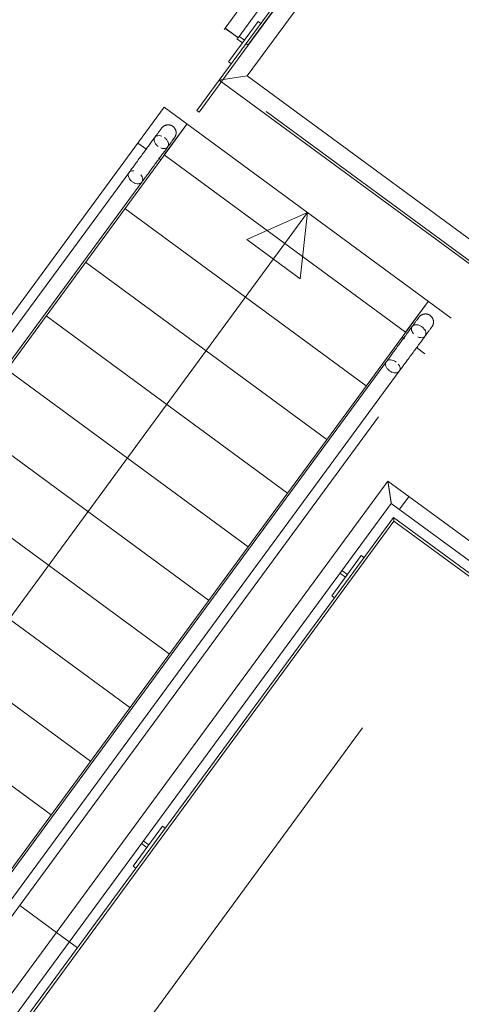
# Model space of a CAD drawing. Header units: metres. Extents: x 135583 to 135939, y 457896 to 458258.
# Tile 399 of 599: x 135799.52 to 135800.85, y 457972.96 to 457975.92. Entities that reach past the tile are written whole.
import ezdxf

# ---------------------------------------------------------------- set-up
doc = ezdxf.new("R2010")
doc.units = ezdxf.units.M
doc.linetypes.add('Hidden', pattern=[4, 2, -2])
doc.layers.add('NIEUWE INSTALLATIE', color=250, linetype='Continuous', lineweight=0)

msp = doc.modelspace()

# ---------------------------------------------------------------- linework, layer by layer
at = {"layer": 'NIEUWE INSTALLATIE', "linetype": 'Hidden'}
for p, q in [((135802.9237, 457977.0166), (135797.4175, 457969.5218)), ((135802.9237, 457977.0166), (135797.4175, 457969.5218)), ((135800.2132, 457975.8488), (135800.7371, 457976.5619)), ((135800.2132, 457975.8488), (135800.7371, 457976.5619)), ((135800.2085, 457975.7529), (135800.7508, 457976.4911)), ((135800.2085, 457975.7529), (135800.7508, 457976.4911)), ((135800.1246, 457975.7401), (135800.2085, 457975.7529)), ((135800.2085, 457975.7529), (135800.1246, 457975.7401)), ((135800.1246, 457975.7401), (135800.2085, 457975.7529)), ((135800.2085, 457975.7529), (135800.1246, 457975.7401)), ((135800.1246, 457975.7401), (135801.0917, 457975.0296)), ((135800.1246, 457975.7401), (135801.0917, 457975.0296)), ((135801.0788, 457975.1135), (135800.2085, 457975.7529)), ((135801.0788, 457975.1135), (135800.2085, 457975.7529)), ((135799.9588, 457975.6583), (135798.5568, 457973.75)), ((135800.8211, 457975.0248), (135799.9588, 457975.6583)), ((135801.0902, 457975.0394), (135800.2653, 457975.6454)), ((135801.0902, 457975.0394), (135800.2653, 457975.6454)), ((135799.4191, 457973.1165), (135800.8211, 457975.0248)), ((135800.6938, 457974.488), (135800.6663, 457974.4506)), ((135800.6938, 457974.488), (135800.6663, 457974.4506)), ((135799.6355, 457973.1784), (135799.6724, 457973.1512)), ((135799.6355, 457973.1784), (135799.6724, 457973.1512)), ((135799.6355, 457973.1784), (135799.6724, 457973.1512)), ((135799.6355, 457973.1784), (135799.6724, 457973.1512))]:
    msp.add_line(p, q, dxfattribs=at)
at = {"layer": 'NIEUWE INSTALLATIE'}
for p, q in [((135800.7212, 457976.6845), (135800.142, 457975.896)), ((135800.1809, 457975.8675), (135800.7316, 457976.617)), ((135800.738, 457976.575), (135800.2051, 457975.8497)), ((135800.2116, 457975.8449), (135800.7397, 457976.5638)), ((135800.1526, 457975.7951), (135800.2414, 457975.916)), ((135800.2414, 457975.916), (135800.2495, 457975.9101)), ((135800.1615, 457975.8817), (135800.1564, 457975.8854)), ((135800.0571, 457975.6482), (135800.2051, 457975.8497)), ((135800.1752, 457975.8716), (135800.1712, 457975.8745)), ((135800.1783, 457975.8694), (135800.1753, 457975.8716)), ((135800.1941, 457975.8516), (135800.1775, 457975.8637)), ((135800.1809, 457975.8675), (135800.1802, 457975.8679)), ((135800.1835, 457975.8718), (135800.2, 457975.8596)), ((135800.2, 457975.8596), (135800.1941, 457975.8516)), ((135800.2116, 457975.8449), (135800.2051, 457975.8497)), ((135800.2051, 457975.8497), (135800.2115, 457975.8449)), ((135800.2115, 457975.8449), (135800.0635, 457975.6435)), ((135800.1607, 457975.7892), (135800.1526, 457975.7951)), ((135800.0635, 457975.6435), (135800.0571, 457975.6482)), ((135800.0273, 457975.608), (135799.9484, 457975.5005)), ((135800.0273, 457975.608), (135799.9592, 457975.5153)), ((135799.9064, 457975.5314), (135799.8799, 457975.5508)), ((135799.9484, 457975.5005), (135798.6253, 457973.6997)), ((135799.9484, 457975.5005), (135799.942, 457975.5052)), ((135799.9592, 457975.5153), (135800.6845, 457974.9825)), ((135799.8531, 457975.4623), (135798.616, 457973.7784)), ((135799.8533, 457975.4626), (135799.8531, 457975.4623)), ((135798.6556, 457973.7508), (135799.892, 457975.4337)), ((135799.8408, 457975.3542), (135800.5661, 457974.8213)), ((135799.0193, 457973.476), (135800.39, 457975.3416)), ((135800.39, 457975.3416), (135800.2068, 457975.2612)), ((135800.39, 457975.3416), (135800.368, 457975.1428)), ((135800.368, 457975.1428), (135800.2068, 457975.2612)), ((135799.7224, 457975.193), (135800.4477, 457974.6601)), ((135800.6737, 457974.9677), (135800.7526, 457975.0751)), ((135800.6845, 457974.9825), (135800.7526, 457975.0751)), ((135799.604, 457975.0318), (135800.3293, 457974.4989)), ((135799.3506, 457973.1668), (135800.6737, 457974.9677)), ((135800.6737, 457974.9677), (135800.6813, 457974.962)), ((135800.7169, 457974.9359), (135800.7422, 457974.9173)), ((135800.6271, 457974.8943), (135799.39, 457973.2105)), ((135799.4856, 457974.8706), (135800.2109, 457974.3378)), ((135799.4289, 457973.1819), (135800.6653, 457974.8648)), ((135800.6653, 457974.8648), (135800.6656, 457974.8653)), ((135799.3672, 457974.7094), (135800.0925, 457974.1766)), ((135799.2488, 457974.5483), (135799.9741, 457974.0154)), ((135800.6312, 457974.5351), (135797.282, 457969.9765)), ((135801.4599, 457973.9263), (135800.6312, 457974.5351)), ((135797.3495, 457969.9868), (135800.6415, 457974.4676)), ((135800.6415, 457974.4676), (135801.4313, 457973.8873)), ((135800.6479, 457974.4256), (135797.3915, 457969.9932)), ((135797.4027, 457969.9949), (135800.6496, 457974.4144)), ((135801.4135, 457973.8631), (135800.6479, 457974.4256)), ((135800.6479, 457974.4256), (135800.6496, 457974.4144)), ((135800.6496, 457974.4144), (135801.4088, 457973.8567)), ((135799.1303, 457974.3871), (135799.8556, 457973.8542)), ((135800.4623, 457974.1899), (135800.5512, 457974.3108)), ((135800.5512, 457974.3108), (135800.5592, 457974.3049)), ((135800.5038, 457974.2463), (135800.4873, 457974.2585)), ((135800.4932, 457974.2665), (135800.5097, 457974.2544)), ((135800.5097, 457974.2544), (135800.5038, 457974.2463)), ((135799.0119, 457974.2259), (135799.7372, 457973.6931)), ((135800.4704, 457974.184), (135800.4623, 457974.1899)), ((135798.8935, 457974.0647), (135799.6188, 457973.5319)), ((135799.8653, 457973.3773), (135799.9541, 457973.4981)), ((135799.9541, 457973.4981), (135799.9622, 457973.4922)), ((135799.8961, 457973.4539), (135799.9127, 457973.4417)), ((135799.9068, 457973.4337), (135799.8902, 457973.4458)), ((135799.9127, 457973.4417), (135799.9068, 457973.4337)), ((135799.8734, 457973.3713), (135799.8653, 457973.3773)), ((135799.5245, 457973.2599), (135799.6354, 457973.1784)), ((135799.5245, 457973.2599), (135799.6354, 457973.1784)), ((135799.6725, 457973.1512), (135799.6979, 457973.1325)), ((135799.6725, 457973.1512), (135799.6979, 457973.1325))]:
    msp.add_line(p, q, dxfattribs=at)
at = {"layer": 'NIEUWE INSTALLATIE', "flags": 128}
for points in [[(135799.9511, 457975.5957), (135799.9511, 457975.5957), (135799.9509, 457975.5955), (135799.9507, 457975.5952), (135799.9504, 457975.5947), (135799.95, 457975.5941), (135799.9494, 457975.5934), (135799.9488, 457975.5926), (135799.9481, 457975.5917), (135799.9473, 457975.5906), (135799.9465, 457975.5894), (135799.9455, 457975.5881), (135799.9444, 457975.5866), (135799.9433, 457975.5851), (135799.9421, 457975.5834), (135799.9408, 457975.5817), (135799.9394, 457975.5798), (135799.938, 457975.5778), (135799.9364, 457975.5757), (135799.9348, 457975.5736), (135799.9332, 457975.5713), (135799.9314, 457975.5689), (135799.9296, 457975.5665), (135799.9278, 457975.564), (135799.9259, 457975.5614), (135799.9239, 457975.5587), (135799.9219, 457975.556), (135799.9198, 457975.5531), (135799.9177, 457975.5503), (135799.9156, 457975.5473), (135799.9134, 457975.5444), (135799.9112, 457975.5413), (135799.9089, 457975.5383), (135799.9066, 457975.5352), (135799.9043, 457975.532), (135799.902, 457975.5289), (135799.8996, 457975.5257), (135799.8973, 457975.5225), (135799.8949, 457975.5193), (135799.8926, 457975.516), (135799.8902, 457975.5128), (135799.8878, 457975.5096), (135799.8855, 457975.5064), (135799.8831, 457975.5032), (135799.8808, 457975.5), (135799.8785, 457975.4968), (135799.8762, 457975.4937), (135799.8739, 457975.4906), (135799.8717, 457975.4876), (135799.8695, 457975.4846), (135799.8673, 457975.4816), (135799.8652, 457975.4787), (135799.8631, 457975.4759), (135799.861, 457975.4731), (135799.859, 457975.4704), (135799.8571, 457975.4677), (135799.8552, 457975.4652), (135799.8534, 457975.4627), (135799.8531, 457975.4623)], [(135799.9473, 457975.5906), (135799.9478, 457975.5913), (135799.9486, 457975.5923), (135799.9492, 457975.5931), (135799.9498, 457975.5939), (135799.9502, 457975.5945), (135799.9506, 457975.595), (135799.9509, 457975.5954), (135799.951, 457975.5956), (135799.9511, 457975.5957)], [(135799.9511, 457975.5957), (135799.9517, 457975.5965), (135799.9523, 457975.5973), (135799.953, 457975.598), (135799.9537, 457975.5987), (135799.9544, 457975.5993), (135799.9551, 457975.6), (135799.9558, 457975.6006), (135799.9566, 457975.6011), (135799.9574, 457975.6017), (135799.9582, 457975.6022), (135799.9591, 457975.6027), (135799.9599, 457975.6031), (135799.9608, 457975.6035), (135799.9617, 457975.6039), (135799.9626, 457975.6042), (135799.9635, 457975.6045), (135799.9645, 457975.6048), (135799.9654, 457975.605), (135799.9663, 457975.6052), (135799.9673, 457975.6054), (135799.9683, 457975.6055), (135799.9692, 457975.6056), (135799.9702, 457975.6056), (135799.9711, 457975.6056), (135799.9721, 457975.6056), (135799.9731, 457975.6055), (135799.974, 457975.6054), (135799.975, 457975.6052), (135799.9759, 457975.605), (135799.9769, 457975.6048), (135799.9778, 457975.6045), (135799.9787, 457975.6042), (135799.9796, 457975.6039), (135799.9805, 457975.6035), (135799.9814, 457975.6031), (135799.9822, 457975.6026), (135799.9831, 457975.6021), (135799.9839, 457975.6016), (135799.9847, 457975.6011), (135799.9849, 457975.6009)], [(135799.9849, 457975.6009), (135799.9857, 457975.6003), (135799.9864, 457975.5997), (135799.9871, 457975.5991), (135799.9878, 457975.5984), (135799.9885, 457975.5977), (135799.9891, 457975.597), (135799.9897, 457975.5962), (135799.9903, 457975.5954), (135799.9908, 457975.5946), (135799.9913, 457975.5938), (135799.9918, 457975.593), (135799.9923, 457975.5921), (135799.9927, 457975.5912), (135799.993, 457975.5903), (135799.9934, 457975.5894), (135799.9937, 457975.5885), (135799.9939, 457975.5876), (135799.9942, 457975.5867), (135799.9944, 457975.5857), (135799.9945, 457975.5848), (135799.9946, 457975.5838), (135799.9947, 457975.5828), (135799.9947, 457975.5819), (135799.9947, 457975.5809), (135799.9947, 457975.5799), (135799.9946, 457975.579), (135799.9945, 457975.578), (135799.9943, 457975.5771), (135799.9941, 457975.5761), (135799.9939, 457975.5752), (135799.9936, 457975.5742), (135799.9933, 457975.5733), (135799.993, 457975.5724), (135799.9926, 457975.5715), (135799.9922, 457975.5707), (135799.9918, 457975.5698), (135799.9913, 457975.569), (135799.9908, 457975.5682), (135799.9902, 457975.5674), (135799.9901, 457975.5672)], [(135799.892, 457975.4337), (135799.8938, 457975.4362), (135799.8957, 457975.4387), (135799.8976, 457975.4413), (135799.8996, 457975.444), (135799.9016, 457975.4468), (135799.9037, 457975.4497), (135799.9059, 457975.4525), (135799.908, 457975.4555), (135799.9102, 457975.4585), (135799.9125, 457975.4615), (135799.9147, 457975.4646), (135799.917, 457975.4677), (135799.9193, 457975.4709), (135799.9217, 457975.4741), (135799.924, 457975.4773), (135799.9264, 457975.4805), (135799.9287, 457975.4837), (135799.9311, 457975.4869), (135799.9335, 457975.4901), (135799.9358, 457975.4933), (135799.9382, 457975.4966), (135799.9405, 457975.4997), (135799.9429, 457975.5029), (135799.9452, 457975.5061), (135799.9475, 457975.5092), (135799.9497, 457975.5122), (135799.9519, 457975.5153), (135799.9541, 457975.5183), (135799.9563, 457975.5212), (135799.9584, 457975.5241), (135799.9605, 457975.5269), (135799.9625, 457975.5297), (135799.9645, 457975.5323), (135799.9664, 457975.535), (135799.9683, 457975.5375), (135799.9701, 457975.54), (135799.9718, 457975.5423), (135799.9735, 457975.5446), (135799.9751, 457975.5468), (135799.9766, 457975.5489), (135799.9781, 457975.5509), (135799.9795, 457975.5528), (135799.9808, 457975.5546), (135799.982, 457975.5562), (135799.9832, 457975.5578), (135799.9842, 457975.5592), (135799.9852, 457975.5606), (135799.9861, 457975.5618), (135799.9869, 457975.5629), (135799.9876, 457975.5639), (135799.9883, 457975.5647), (135799.9888, 457975.5654), (135799.9892, 457975.566), (135799.9896, 457975.5665), (135799.9898, 457975.5668), (135799.99, 457975.5671), (135799.9901, 457975.5671)], [(135799.9901, 457975.5672), (135799.99, 457975.5671), (135799.9899, 457975.5669), (135799.9896, 457975.5666), (135799.9893, 457975.5661), (135799.9889, 457975.5655), (135799.9884, 457975.5648), (135799.9877, 457975.564), (135799.987, 457975.5631), (135799.9863, 457975.562), (135799.9861, 457975.5618)], [(135800.7248, 457975.0274), (135800.7247, 457975.0273), (135800.7246, 457975.0271), (135800.7244, 457975.0268), (135800.724, 457975.0263), (135800.7236, 457975.0258), (135800.7231, 457975.0251), (135800.7225, 457975.0242), (135800.7218, 457975.0233), (135800.721, 457975.0222), (135800.7201, 457975.021), (135800.7191, 457975.0197), (135800.7181, 457975.0183), (135800.717, 457975.0167), (135800.7157, 457975.0151), (135800.7144, 457975.0133), (135800.7131, 457975.0114), (135800.7116, 457975.0094), (135800.7101, 457975.0074), (135800.7085, 457975.0052), (135800.7068, 457975.0029), (135800.7051, 457975.0006), (135800.7033, 457974.9981), (135800.7014, 457974.9956), (135800.6995, 457974.993), (135800.6976, 457974.9903), (135800.6955, 457974.9876), (135800.6935, 457974.9848), (135800.6914, 457974.9819), (135800.6892, 457974.979), (135800.687, 457974.976), (135800.6848, 457974.9729), (135800.6826, 457974.9699), (135800.6803, 457974.9668), (135800.678, 457974.9636), (135800.6756, 457974.9605), (135800.6733, 457974.9573), (135800.6709, 457974.9541), (135800.6686, 457974.9509), (135800.6662, 457974.9476), (135800.6638, 457974.9444), (135800.6615, 457974.9412), (135800.6591, 457974.938), (135800.6568, 457974.9348), (135800.6544, 457974.9316), (135800.6521, 457974.9285), (135800.6498, 457974.9253), (135800.6476, 457974.9222), (135800.6453, 457974.9192), (135800.6431, 457974.9162), (135800.6409, 457974.9132), (135800.6388, 457974.9103), (135800.6367, 457974.9075), (135800.6347, 457974.9047), (135800.6327, 457974.902), (135800.6307, 457974.8993), (135800.6288, 457974.8968), (135800.6271, 457974.8944)], [(135800.721, 457975.0222), (135800.7215, 457975.0229), (135800.7222, 457975.0239), (135800.7229, 457975.0248), (135800.7234, 457975.0255), (135800.7239, 457975.0261), (135800.7242, 457975.0266), (135800.7245, 457975.027), (135800.7247, 457975.0272), (135800.7248, 457975.0274)], [(135800.7248, 457975.0274), (135800.7254, 457975.0281), (135800.726, 457975.0289), (135800.7266, 457975.0296), (135800.7273, 457975.0303), (135800.728, 457975.0309), (135800.7287, 457975.0316), (135800.7295, 457975.0322), (135800.7303, 457975.0328), (135800.7311, 457975.0333), (135800.7319, 457975.0338), (135800.7327, 457975.0343), (135800.7336, 457975.0347), (135800.7345, 457975.0351), (135800.7354, 457975.0355), (135800.7363, 457975.0359), (135800.7372, 457975.0362), (135800.7381, 457975.0364), (135800.739, 457975.0366), (135800.74, 457975.0368), (135800.7409, 457975.037), (135800.7419, 457975.0371), (135800.7429, 457975.0372), (135800.7438, 457975.0372), (135800.7448, 457975.0372), (135800.7458, 457975.0372), (135800.7467, 457975.0371), (135800.7477, 457975.037), (135800.7486, 457975.0368), (135800.7496, 457975.0366), (135800.7505, 457975.0364), (135800.7514, 457975.0361), (135800.7524, 457975.0358), (135800.7533, 457975.0355), (135800.7542, 457975.0351), (135800.755, 457975.0347), (135800.7559, 457975.0342), (135800.7567, 457975.0337), (135800.7575, 457975.0332), (135800.7583, 457975.0327), (135800.7585, 457975.0325)], [(135800.7585, 457975.0325), (135800.7593, 457975.0319), (135800.7601, 457975.0313), (135800.7608, 457975.0307), (135800.7615, 457975.03), (135800.7621, 457975.0293), (135800.7628, 457975.0286), (135800.7634, 457975.0278), (135800.7639, 457975.027), (135800.7645, 457975.0262), (135800.765, 457975.0254), (135800.7655, 457975.0246), (135800.7659, 457975.0237), (135800.7663, 457975.0228), (135800.7667, 457975.022), (135800.767, 457975.0211), (135800.7673, 457975.0201), (135800.7676, 457975.0192), (135800.7678, 457975.0183), (135800.768, 457975.0173), (135800.7682, 457975.0164), (135800.7683, 457975.0154), (135800.7684, 457975.0144), (135800.7684, 457975.0135), (135800.7684, 457975.0125), (135800.7683, 457975.0115), (135800.7683, 457975.0106), (135800.7681, 457975.0096), (135800.768, 457975.0087), (135800.7678, 457975.0077), (135800.7676, 457975.0068), (135800.7673, 457975.0059), (135800.767, 457975.0049), (135800.7666, 457975.004), (135800.7663, 457975.0032), (135800.7659, 457975.0023), (135800.7654, 457975.0014), (135800.7649, 457975.0006), (135800.7644, 457974.9998), (135800.7639, 457974.999), (135800.7637, 457974.9988)], [(135800.6656, 457974.8653), (135800.6675, 457974.8678), (135800.6693, 457974.8703), (135800.6713, 457974.873), (135800.6733, 457974.8757), (135800.6753, 457974.8784), (135800.6774, 457974.8813), (135800.6795, 457974.8842), (135800.6817, 457974.8871), (135800.6839, 457974.8901), (135800.6861, 457974.8932), (135800.6884, 457974.8962), (135800.6907, 457974.8994), (135800.693, 457974.9025), (135800.6953, 457974.9057), (135800.6977, 457974.9089), (135800.7, 457974.9121), (135800.7024, 457974.9153), (135800.7048, 457974.9185), (135800.7071, 457974.9217), (135800.7095, 457974.925), (135800.7118, 457974.9282), (135800.7142, 457974.9314), (135800.7165, 457974.9345), (135800.7188, 457974.9377), (135800.7211, 457974.9408), (135800.7234, 457974.9439), (135800.7256, 457974.9469), (135800.7278, 457974.9499), (135800.7299, 457974.9528), (135800.7321, 457974.9557), (135800.7341, 457974.9585), (135800.7362, 457974.9613), (135800.7381, 457974.964), (135800.7401, 457974.9666), (135800.7419, 457974.9691), (135800.7437, 457974.9716), (135800.7455, 457974.9739), (135800.7471, 457974.9762), (135800.7488, 457974.9784), (135800.7503, 457974.9805), (135800.7518, 457974.9825), (135800.7531, 457974.9844), (135800.7545, 457974.9862), (135800.7557, 457974.9878), (135800.7568, 457974.9894), (135800.7579, 457974.9909), (135800.7589, 457974.9922), (135800.7598, 457974.9934), (135800.7606, 457974.9945), (135800.7613, 457974.9955), (135800.7619, 457974.9963), (135800.7624, 457974.9971), (135800.7629, 457974.9976), (135800.7632, 457974.9981), (135800.7635, 457974.9985), (135800.7636, 457974.9987), (135800.7637, 457974.9988)], [(135800.7637, 457974.9988), (135800.7637, 457974.9987), (135800.7635, 457974.9985), (135800.7633, 457974.9982), (135800.763, 457974.9977), (135800.7625, 457974.9972), (135800.762, 457974.9965), (135800.7614, 457974.9956), (135800.7607, 457974.9947), (135800.7599, 457974.9936), (135800.7598, 457974.9934)]]:
    msp.add_lwpolyline(points, dxfattribs=at)
at = {"layer": 'NIEUWE INSTALLATIE', "extrusion": (0, 0, -1)}
for major_axis, ratio, start_param, end_param in [((0.0195, -0.0143), 0.000001, 4.539184, 10.467936), ((0.0195, -0.0143), 0.000001, 4.072259, 10.205354), ((-0.0195, 0.0143), 0.000001, 3.926991, 6.283185), ((0.0195, -0.0143), 0.000001, 1.836215, 2.308761), ((0.0082, 0.0227), 1, 2.049606, 2.067769)]:
    msp.add_ellipse((135800.1615, 457975.8817), major_axis=major_axis, ratio=ratio, start_param=start_param, end_param=end_param, dxfattribs=at)
at = {"layer": 'NIEUWE INSTALLATIE'}
msp.add_ellipse((135800.1614, 457975.8817), major_axis=(-0.0195, 0.0143), ratio=0.000001, start_param=4.45059, end_param=7.592182, dxfattribs=at)
msp.add_ellipse((135800.1614, 457975.8817), major_axis=(-0.0195, 0.0143), ratio=0.000001, dxfattribs=at)
for points in [[(135800.1396, 457975.892), (135800.1399, 457975.8926), (135800.1402, 457975.8931), (135800.1405, 457975.8936)], [(135800.142, 457975.896), (135800.1412, 457975.8949), (135800.1405, 457975.8938), (135800.1399, 457975.8926)], [(135800.1791, 457975.8652), (135800.1787, 457975.8648), (135800.1783, 457975.8644), (135800.1778, 457975.864)], [(135800.1782, 457975.8644), (135800.1792, 457975.8653), (135800.1801, 457975.8663), (135800.1809, 457975.8674)], [(135799.9405, 457975.5405), (135799.938, 457975.5424), (135799.9334, 457975.5468), (135799.929, 457975.5545), (135799.928, 457975.5621), (135799.9295, 457975.5663), (135799.9308, 457975.568)], [(135799.9697, 457975.5394), (135799.9684, 457975.5377), (135799.9648, 457975.5349), (135799.9573, 457975.5338), (135799.9515, 457975.5347), (135799.9487, 457975.536)], [(135800.7081, 457974.9778), (135800.7063, 457974.9799), (135800.7035, 457974.9844), (135800.7017, 457974.9912), (135800.7026, 457974.9974), (135800.706, 457975.0021), (135800.7117, 457975.0048), (135800.7188, 457975.0051), (135800.7265, 457975.0031), (135800.7314, 457975.0003), (135800.7337, 457974.9987)], [(135800.7337, 457974.9987), (135800.7359, 457974.997), (135800.7401, 457974.9931), (135800.7443, 457974.9864), (135800.7461, 457974.9795), (135800.7452, 457974.9733), (135800.7417, 457974.9686), (135800.7361, 457974.9659), (135800.729, 457974.9656), (135800.7239, 457974.967), (135800.7214, 457974.968)], [(135800.6559, 457974.8928), (135800.6534, 457974.8947), (135800.6478, 457974.8978), (135800.6391, 457974.8996), (135800.6316, 457974.8984), (135800.628, 457974.8956), (135800.6267, 457974.8939)], [(135800.6656, 457974.8653), (135800.6669, 457974.867), (135800.6685, 457974.8713), (135800.6673, 457974.8788), (135800.6647, 457974.8841), (135800.6626, 457974.8864)]]:
    msp.add_open_spline(points, degree=3, dxfattribs=at)
for points, knots in [([(135799.9308, 457975.568), (135799.9321, 457975.5698), (135799.9356, 457975.5725), (135799.9432, 457975.5737), (135799.9491, 457975.5728), (135799.9518, 457975.5715)], [0.5000136, 0.5000136, 0.5000136, 0.5000136, 0.625, 0.75, 0.875, 0.875, 0.875, 0.875]), ([(135799.96, 457975.567), (135799.9626, 457975.5652), (135799.9671, 457975.5607), (135799.9714, 457975.553), (135799.9725, 457975.5454), (135799.971, 457975.5412), (135799.9697, 457975.5394)], [0, 0, 0, 0, 0.125, 0.25, 0.375, 0.4999864, 0.4999864, 0.4999864, 0.4999864]), ([(135799.8628, 457975.4347), (135799.8605, 457975.4363), (135799.8564, 457975.4402), (135799.8521, 457975.447), (135799.8504, 457975.4538), (135799.8512, 457975.46), (135799.8547, 457975.4647), (135799.8603, 457975.4674), (135799.865, 457975.4676), (135799.8674, 457975.4673)], [0, 0, 0, 0, 0.1111111, 0.2222222, 0.3333333, 0.4444444, 0.5555556, 0.6666667, 0.7768709, 0.7768709, 0.7768709, 0.7768709]), ([(135799.8885, 457975.4554), (135799.8902, 457975.4533), (135799.8929, 457975.4489), (135799.8947, 457975.4421), (135799.8938, 457975.436), (135799.8904, 457975.4313), (135799.8848, 457975.4286), (135799.8777, 457975.4282), (135799.87, 457975.4302), (135799.865, 457975.433), (135799.8628, 457975.4347)], [0.1141263, 0.1141263, 0.1141263, 0.1141263, 0.2222222, 0.3333333, 0.4444444, 0.5555556, 0.6666667, 0.7777778, 0.8888889, 1, 1, 1, 1]), ([(135800.6267, 457974.8939), (135800.6254, 457974.8922), (135800.6239, 457974.8879), (135800.625, 457974.8803), (135800.6293, 457974.8726), (135800.6339, 457974.8682), (135800.6364, 457974.8663)], [-0.4999864, -0.4999864, -0.4999864, -0.4999864, -0.375, -0.25, -0.125, 0, 0, 0, 0]), ([(135800.6364, 457974.8663), (135800.639, 457974.8644), (135800.6446, 457974.8614), (135800.6532, 457974.8596), (135800.6608, 457974.8608), (135800.6644, 457974.8636), (135800.6656, 457974.8653)], [-1, -1, -1, -1, -0.875, -0.75, -0.625, -0.5000136, -0.5000136, -0.5000136, -0.5000136]), ([(135800.6312, 457974.5351), (135800.6312, 457974.5351), (135800.6313, 457974.5345), (135800.6316, 457974.5326), (135800.6319, 457974.5307), (135800.6322, 457974.5286), (135800.6325, 457974.5268), (135800.6328, 457974.5248), (135800.6332, 457974.522), (135800.6337, 457974.5189), (135800.634, 457974.5163), (135800.6344, 457974.5143), (135800.6347, 457974.5122), (135800.635, 457974.5101), (135800.6353, 457974.508), (135800.6357, 457974.5058), (135800.636, 457974.5036), (135800.6363, 457974.5014), (135800.6367, 457974.4992), (135800.637, 457974.497), (135800.6374, 457974.4948), (135800.6377, 457974.4926), (135800.638, 457974.4905), (135800.6383, 457974.4884), (135800.6386, 457974.4864), (135800.6389, 457974.4845), (135800.6392, 457974.4826), (135800.6396, 457974.4802), (135800.6399, 457974.478), (135800.6402, 457974.476), (135800.6405, 457974.4741), (135800.6408, 457974.472), (135800.6411, 457974.4701), (135800.6414, 457974.4682), (135800.6415, 457974.4676), (135800.6415, 457974.4676)], [0, 0, 0, 0, 0.083333, 0.125, 0.166667, 0.208333, 0.229167, 0.25, 0.291667, 0.333333, 0.354167, 0.375, 0.395833, 0.416667, 0.4375, 0.458333, 0.479167, 0.5, 0.520833, 0.541667, 0.5625, 0.583333, 0.604167, 0.625, 0.645833, 0.666667, 0.6875, 0.708333, 0.75, 0.770833, 0.791667, 0.833333, 0.875, 0.916667, 1, 1, 1, 1])]:
    msp.add_open_spline(points, degree=3, knots=knots, dxfattribs=at)

doc.saveas('drawing.dxf')
